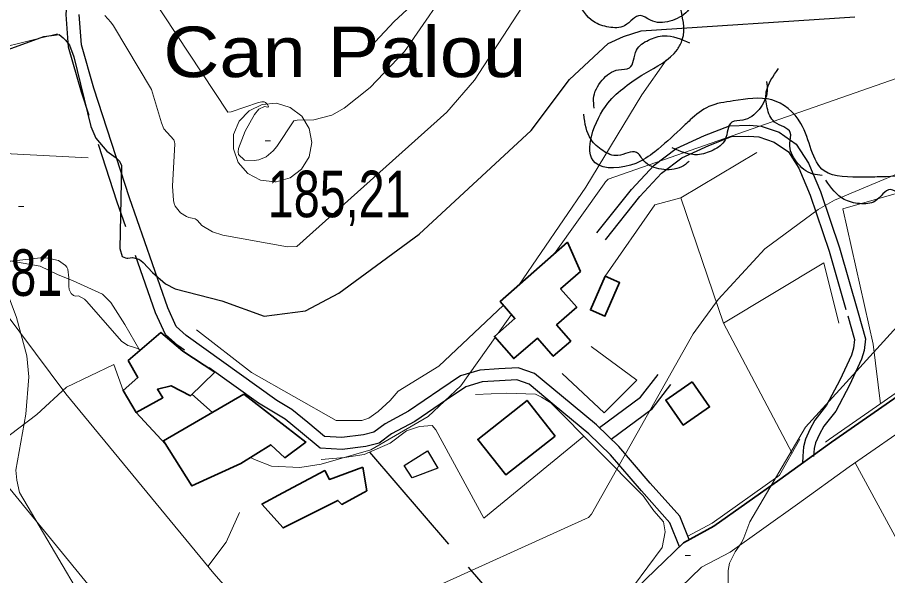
# Model space of a CAD drawing. Extents: x 483847 to 488453, y 4383581 to 4386795.
# Drawn here: x 485582.6 to 485746.1, y 4385519.4 to 4385624.3 of the extents above; entities that cross this region are included whole.
import ezdxf
from ezdxf.enums import TextEntityAlignment as Align

# ---------------------------------------------------------------- set-up
doc = ezdxf.new("R2010")
doc.units = 0
doc.header["$LTSCALE"] = 3.8
doc.linetypes.add('LONG_DASHED', pattern=[7.5, 6, -1.5])
doc.linetypes.add('MEDIUM_DASHED', pattern=[4.5, 3, -1.5])
for name, color, linetype, lineweight in [('21', 7, 'Continuous', 25), ('25', 7, 'LONG_DASHED', 25), ('27', 7, 'Continuous', 25), ('38', 7, 'Continuous', 25), ('47', 7, 'Continuous', 35), ('51', 7, 'Continuous', 13), ('6', 7, 'Continuous', 35), ('7', 7, 'Continuous', 13), ('8', 7, 'Continuous', 25), ('9', 7, 'Continuous', 13)]:
    doc.layers.add(name, color=color, linetype=linetype, lineweight=lineweight)
doc.layers.add('5', color=7, linetype='Continuous')

msp = doc.modelspace()

# ---------------------------------------------------------------- linework, layer by layer
at = {"layer": '21'}
msp.add_lwpolyline([(485661.6, 4385539.56), (485656.78, 4385537.75), (485655.31, 4385540.1), (485659.7, 4385542.81)], close=True, dxfattribs=at)
at = {"layer": '25'}
msp.add_line((485648.8, 4385542.61), (485683.35, 4385502.27), dxfattribs=at)
at = {"layer": '27'}
for points in [[(485876.63, 4385681.51), (485876.06, 4385681.08), (485868.81, 4385672.55), (485865.38, 4385668.85), (485858, 4385662.2), (485848.84, 4385656.18), (485838.8, 4385646.57), (485824.02, 4385636.5), (485812.51, 4385624.14), (485803.37, 4385614.66), (485793.72, 4385606.17), (485786.09, 4385602.38), (485780.29, 4385601.19), (485765.1, 4385598.4), (485751.92, 4385594.99), (485745, 4385594.34), (485741.63, 4385594.31), (485734.21, 4385595.47), (485729.84, 4385604.39), (485724.35, 4385608.82), (485717.14, 4385608.62), (485712.55, 4385607.56), (485709.06, 4385605.06), (485707.16, 4385603.28), (485702.38, 4385599.08), (485698.82, 4385596.88), (485691.17, 4385596.99), (485693.58, 4385608.21), (485696.77, 4385611.24), (485700.41, 4385613.74), (485706.63, 4385618.3), (485707.56, 4385620.16), (485707.05, 4385626.85), (485705.89, 4385629.79), (485701.38, 4385629.11), (485695.06, 4385628), (485692.58, 4385627.81), (485691.31, 4385627.82), (485688.84, 4385628.61), (485686.09, 4385629.93), (485684.85, 4385632.49), (485684.01, 4385642.49), (485686.21, 4385648.98), (485694.63, 4385650.51), (485705.5, 4385649.38), (485713.51, 4385648.29), (485717.92, 4385646.73), (485722.78, 4385645.46), (485727.58, 4385645.39), (485729.18, 4385652.57), (485730.94, 4385659.97), (485736.44, 4385666.65), (485740.62, 4385670.94), (485747.86, 4385683.44), (485748.53, 4385693.71), (485748.26, 4385711.8), (485748.3, 4385724.93), (485746.75, 4385742.29), (485744.87, 4385747.27), (485745.01, 4385757.02), (485749.45, 4385768.29), (485771.56, 4385782.53), (485778.61, 4385792.11), (485793.04, 4385804.73), (485805.32, 4385808.08), (485819.45, 4385804.05), (485824.98, 4385797.37), (485826, 4385790.15), (485825.35, 4385781.38), (485823.94, 4385772.32), (485821.04, 4385757.96), (485821.94, 4385747.81), (485822.64, 4385738.8), (485824.97, 4385734.34), (485826.81, 4385731.76), (485830.01, 4385729.46), (485841.8, 4385730.27), (485842.1, 4385730.64), (485844.37, 4385731.96), (485850.73, 4385735.54), (485857.6, 4385738.82)], [(485709.45, 4385627.04), (485708.52, 4385625.52), (485705.23, 4385623.63), (485701.55, 4385623.79), (485699.7, 4385624.69), (485696.71, 4385622.77), (485693.74, 4385622.51), (485690.89, 4385623.53), (485687.75, 4385627.37)], [(485691.01, 4385607.29), (485690.89, 4385609.06), (485692.48, 4385612.51), (485695.58, 4385614.5), (485697.61, 4385614.84), (485698.94, 4385618.14), (485701.21, 4385620.06), (485704.13, 4385620.87), (485708.91, 4385619.56)], [(485733.82, 4385594.62), (485732.07, 4385594.87), (485729.04, 4385597.16), (485727.75, 4385600.62), (485727.85, 4385602.67), (485724.91, 4385604.66), (485723.51, 4385607.3), (485723.34, 4385610.32), (485725.64, 4385614.71)], [(485723.38, 4385612.27), (485723.52, 4385610.5), (485721.98, 4385607.04), (485718.9, 4385605), (485716.87, 4385604.64), (485715.59, 4385601.33), (485713.33, 4385599.37), (485710.43, 4385598.52), (485705.63, 4385599.78)], [(485708.83, 4385597.26), (485707.39, 4385596.23), (485703.62, 4385595.79), (485700.3, 4385597.39), (485698.95, 4385598.95), (485695.45, 4385598.35), (485692.61, 4385599.29), (485690.4, 4385601.35), (485689.02, 4385606.11)], [(485756.19, 4385595.03), (485755.38, 4385593.45), (485752.25, 4385591.31), (485748.56, 4385591.19), (485746.65, 4385591.95), (485743.81, 4385589.8), (485740.87, 4385589.32), (485737.95, 4385590.12), (485734.53, 4385593.7)]]:
    msp.add_spline(points, degree=3, dxfattribs=at)
at = {"layer": '38', "linetype": 'MEDIUM_DASHED'}
for points in [[(485627.89, 4385551.81), (485612.78, 4385562.64), (485610.41, 4385564.73), (485608.58, 4385568.79), (485601.34, 4385589.6), (485594.65, 4385610.3), (485592.24, 4385618.76), (485591.78, 4385624.88), (485592.44, 4385633.06), (485595.57, 4385645.5), (485598.22, 4385657.63), (485599.93, 4385663.95), (485604.89, 4385673.58), (485614.02, 4385689.36), (485621.53, 4385700.34), (485626.45, 4385705.8), (485634.92, 4385713.43), (485644.3, 4385722.92), (485650.73, 4385728.42), (485653.58, 4385730.17)], [(485693.1, 4385582.53), (485699.56, 4385590.65), (485703.63, 4385595.04), (485707.44, 4385597.9), (485712.55, 4385600.22), (485716.82, 4385601.93), (485720.03, 4385602.02), (485721.96, 4385601.86), (485724.83, 4385600.88), (485727.5, 4385599.07), (485729.48, 4385596), (485731.59, 4385590.88), (485735.17, 4385580.39), (485738.66, 4385568.22), (485739.94, 4385563.74), (485739.74, 4385562.13), (485739.33, 4385560.83), (485737.14, 4385556.1), (485734.66, 4385551.4), (485732.46, 4385548.59), (485731.53, 4385546.87), (485730.68, 4385545.01), (485730.31, 4385543.57), (485730.2, 4385541.84), (485730.17, 4385540.54)], [(485694.21, 4385545.05), (485701.89, 4385550.72), (485705.43, 4385555.33)]]:
    msp.add_lwpolyline(points, dxfattribs=at)
at = {"layer": '38'}
for points in [[(485631.37, 4385552.31), (485614.3, 4385564.55), (485612.42, 4385566.21), (485610.86, 4385569.7), (485603.66, 4385590.38), (485596.99, 4385611.01), (485594.66, 4385619.19), (485594.24, 4385624.88)], [(485691.5, 4385583.8), (485698.02, 4385591.98), (485702.27, 4385596.56), (485706.39, 4385599.66), (485711.75, 4385602.1), (485716.4, 4385603.96), (485720.09, 4385604.06), (485722.38, 4385603.87), (485725.75, 4385602.72), (485728.98, 4385600.52), (485731.29, 4385596.95), (485733.5, 4385591.59), (485737.11, 4385581), (485740.62, 4385568.78), (485742.01, 4385563.9), (485741.74, 4385561.69), (485741.23, 4385560.09), (485738.96, 4385555.2), (485736.38, 4385550.29), (485734.17, 4385547.47), (485733.35, 4385545.96), (485732.61, 4385544.33), (485732.33, 4385543.25), (485732.23, 4385541.75), (485732.23, 4385542.02)], [(485708.85, 4385526.14), (485707.06, 4385530.54), (485701.5, 4385536.79), (485695.65, 4385543.64), (485691.45, 4385547.74), (485684.83, 4385553.18), (485679.81, 4385557.4), (485676.74, 4385558.43), (485673.05, 4385558.26), (485669.5, 4385558), (485665.89, 4385556.94), (485661.99, 4385554.29), (485656.12, 4385550.27), (485651.72, 4385547.92), (485649.6, 4385546.37), (485647.64, 4385545.86), (485643.56, 4385545.33), (485640.31, 4385545.51), (485637.19, 4385548.15), (485634.18, 4385550.64), (485631.37, 4385552.31)], [(485691.97, 4385547.23), (485699.72, 4385552.94), (485702.99, 4385557.2)], [(485707.01, 4385524.81), (485705.19, 4385529.3), (485699.86, 4385535.31), (485694.07, 4385542.1), (485690.02, 4385546.05), (485683.45, 4385551.44), (485678.76, 4385555.4), (485676.49, 4385556.19), (485673.2, 4385556.03), (485669.92, 4385555.79), (485666.87, 4385554.89), (485663.26, 4385552.44), (485657.29, 4385548.35), (485652.92, 4385546.02), (485650.58, 4385544.31), (485648.06, 4385543.65), (485643.65, 4385543.09), (485639.48, 4385543.33), (485635.79, 4385546.44), (485632.91, 4385548.82), (485627.89, 4385551.81)]]:
    msp.add_lwpolyline(points, dxfattribs=at)
at = {"layer": '47'}
for points in [[(485686, 4385582.05), (485673.31, 4385570.9), (485676.11, 4385567.69), (485672.26, 4385564.34), (485675.87, 4385560.17), (485680.34, 4385564.05), (485683.31, 4385560.61), (485686.6, 4385563.46), (485683.93, 4385566.52), (485687.71, 4385569.83), (485684.68, 4385573.28), (485688.41, 4385576.56)], [(485693.04, 4385575.65), (485690.28, 4385569.34), (485693, 4385568.15), (485695.76, 4385574.46)], [(485619.69, 4385557.64), (485613.67, 4385561.55), (485609.59, 4385565.06), (485603.44, 4385559.82), (485605.27, 4385556.65), (485602.46, 4385554.21), (485604.95, 4385550.05), (485609.94, 4385552.83), (485608.92, 4385554.42), (485611.48, 4385555.06), (485615.13, 4385553.2)], [(485709.41, 4385555.83), (485704.45, 4385552.39), (485707.72, 4385547.67), (485712.68, 4385551.11)], [(485625.19, 4385553.51), (485610.05, 4385544.72), (485615.41, 4385536.24), (485624.62, 4385540.46), (485630.23, 4385543.98), (485632.89, 4385541.54), (485636.84, 4385544.49)], [(485683.68, 4385545.62), (485674.4, 4385538.3), (485669.11, 4385545), (485678.39, 4385552.32)], [(485647.5, 4385539.76), (485641.24, 4385537.45), (485640.36, 4385539.11), (485632.5, 4385534.95), (485628.57, 4385532.83), (485632.55, 4385528.34), (485642.83, 4385533.52), (485643.57, 4385532.76), (485648.26, 4385535.32)]]:
    msp.add_lwpolyline(points, close=True, dxfattribs=at)
at = {"layer": '51'}
for p, q in [((485590.14, 4385621.24), (485566.04, 4385615.29)), ((485595.88, 4385597.9), (485570.69, 4385599.24)), ((485721.58, 4385598.95), (485707.28, 4385590.38)), ((485743.43, 4385562.92), (485744.82, 4385551.69)), ((485610.45, 4385544.1), (485604.95, 4385550.05)), ((485729.66, 4385545.03), (485725.85, 4385538.27)), ((485612.09, 4385497.96), (485575.8, 4385542.23))]:
    msp.add_line(p, q, dxfattribs=at)
for points in [[(485660.93, 4385651.33), (485681.5, 4385640.12), (485666.12, 4385629.39), (485663.61, 4385632.12), (485660.52, 4385631.27), (485658.45, 4385628.67), (485656.62, 4385626.52), (485653.43, 4385623.57), (485649.85, 4385619.71), (485648.79, 4385619.13)], [(485750.4, 4385625.63), (485761.73, 4385625.54), (485769.36, 4385597.44), (485737.71, 4385588.36), (485743.43, 4385562.92)], [(485676.85, 4385574.01), (485689.45, 4385592.43), (485699.98, 4385609.77), (485704.5, 4385616.3)], [(485482.56, 4385560.13), (485533.47, 4385598.8), (485537.23, 4385599.64), (485545.64, 4385599.82), (485553.74, 4385599.48), (485559.84, 4385596.24), (485591.72, 4385553.54), (485619.52, 4385519.75), (485658.01, 4385476.01)], [(485693.04, 4385575.65), (485702.38, 4385589.1), (485707.28, 4385590.38)], [(485728.18, 4385542.4), (485715.27, 4385566.85), (485707.28, 4385590.38)], [(485580.15, 4385578.77), (485586.89, 4385577.54), (485590.17, 4385576), (485593.08, 4385574.83), (485598.59, 4385572.27), (485600.15, 4385570.75), (485602.79, 4385566.59), (485605.62, 4385561.68)], [(485736.95, 4385566.84), (485734.12, 4385578.21), (485715.27, 4385566.85)], [(485673.93, 4385570.2), (485661.8, 4385558.76), (485654.16, 4385554.07), (485652.63, 4385552.29), (485650.43, 4385550.22), (485648.68, 4385548.97), (485647.33, 4385548.54), (485642.52, 4385548.53), (485626.59, 4385557.54), (485616.28, 4385565.57)], [(485734.44, 4385544.45), (485735.23, 4385545.02), (485748.39, 4385554.17), (485757.7, 4385559.38), (485763.96, 4385561.81), (485777.37, 4385564.71), (485791.68, 4385566.86), (485800.13, 4385568.07)], [(485690.45, 4385562.48), (485698.98, 4385556.13), (485692.89, 4385549.99), (485684.97, 4385557.38)], [(485602.46, 4385554.21), (485600.73, 4385559.04), (485591.81, 4385554.81), (485586.26, 4385549.64), (485577.84, 4385543.31), (485569, 4385538.63)], [(485668.71, 4385553.41), (485674.56, 4385553.7), (485679.96, 4385553.48), (485681.08, 4385552.93), (485682.86, 4385551.86), (485700.17, 4385534.35), (485702.23, 4385531.55), (485704, 4385529.49), (485704.35, 4385527.61), (485703.79, 4385524.69), (485698.37, 4385517.41)], [(485631.48, 4385432.88), (485640.37, 4385442.87), (485653.56, 4385460.79), (485667.43, 4385476.07), (485681.5, 4385490.62), (485692.68, 4385501.05), (485701.26, 4385511.39), (485711.19, 4385520.95), (485716.52, 4385523.81), (485729.22, 4385532.84), (485738.9, 4385539.83), (485751.76, 4385548.74)], [(485689.08, 4385545.58), (485670.25, 4385530.2), (485661.26, 4385546.76), (485660.52, 4385547.6), (485658.19, 4385547.41), (485655.7, 4385546.62), (485652.67, 4385544.26), (485647.76, 4385542.16), (485644.07, 4385541.61), (485639.72, 4385541.22)], [(485782.26, 4385457.54), (485766.89, 4385487.77), (485752.24, 4385518.07), (485740.03, 4385540.61)], [(485708.58, 4385526.82), (485713.14, 4385529.24), (485725.51, 4385538.02), (485725.85, 4385538.27)], [(485624.34, 4385531.24), (485621.86, 4385525.64), (485618.4, 4385521.12)]]:
    msp.add_lwpolyline(points, dxfattribs=at)
msp.add_lwpolyline([(485631.25, 4385593.41), (485633.85, 4385594.17), (485636.01, 4385595.81), (485637.44, 4385598.12), (485637.94, 4385600.78), (485637.46, 4385603.45), (485636.04, 4385605.76), (485633.89, 4385607.41), (485631.29, 4385608.18), (485628.58, 4385607.96), (485626.14, 4385606.78), (485624.28, 4385604.81), (485623.25, 4385602.3), (485623.19, 4385599.59), (485624.12, 4385597.04), (485625.89, 4385594.99), (485628.29, 4385593.72), (485630.98, 4385593.39)], close=True, dxfattribs=at)
at = {"layer": '6'}
msp.add_lwpolyline([(485627.96, 4385433.84), (485636.16, 4385446.72), (485649.17, 4385464.38), (485663.28, 4385479.94), (485677.54, 4385494.69), (485688.56, 4385504.94), (485697.1, 4385515.25), (485707.8, 4385525.57), (485713.5, 4385528.66), (485725.91, 4385537.47), (485735.62, 4385544.46), (485748.75, 4385553.59)], dxfattribs=at)
at = {"layer": '7'}
for p, q in [((485629.16, 4385601.13), (485630.16, 4385601.13)), ((485582.8, 4385588.78), (485583.8, 4385588.78)), ((485708.1, 4385523.13), (485709.1, 4385523.13))]:
    msp.add_line(p, q, dxfattribs=at)
at = {"layer": '8'}
for points in [[(485601.86, 4385580.91), (485602.29, 4385579.39), (485602.94, 4385579.12), (485603.15, 4385579.08), (485603.37, 4385579.07), (485604.26, 4385579.17), (485605.42, 4385578.87), (485605.81, 4385578.6), (485606.23, 4385578.26), (485607.99, 4385576.35), (485610.45, 4385574.23), (485612.25, 4385573.32), (485621.03, 4385571.03), (485629, 4385568.16), (485636.72, 4385569.14), (485643.04, 4385572.48), (485658.1, 4385583.57), (485679.16, 4385603.06), (485686.36, 4385612.63), (485693.61, 4385619.42), (485696.52, 4385620.72), (485699.83, 4385621.78), (485739.98, 4385624.41)], [(485566.06, 4385612.89), (485587.57, 4385620.74), (485590.43, 4385621.12), (485591.24, 4385620.5), (485591.66, 4385620.06), (485592.39, 4385619.09), (485593.2, 4385616.93), (485596.4, 4385603.8), (485597.37, 4385601.6), (485599.42, 4385599.18), (485601.2, 4385597.91), (485601.79, 4385597.33), (485602.15, 4385596.5), (485601.86, 4385580.91)]]:
    msp.add_lwpolyline(points, dxfattribs=at)
at = {"layer": '9'}
for p, q in [((485683.55, 4385579.9), (485683.56, 4385579.91)), ((485683.56, 4385579.91), (485683.57, 4385579.92)), ((485672.94, 4385564.93), (485675.44, 4385568.46)), ((485615.42, 4385553.48), (485619.25, 4385550.06))]:
    msp.add_line(p, q, dxfattribs=at)
for points in [[(485683.57, 4385579.92), (485692.89, 4385593.06), (485693.14, 4385593.41), (485693.61, 4385593.91), (485747.73, 4385612.82), (485758.44, 4385618.73), (485774.7, 4385631.33), (485793.6, 4385649.76), (485992.75, 4385813.46), (485992.86, 4385813.55), (485992.92, 4385813.6), (485993.01, 4385813.72), (486018.5, 4385837), (486024.19, 4385844.59), (486036.16, 4385856.89), (486044.49, 4385866.81), (486045.52, 4385869.91), (486048.65, 4385884.6)], [(485683.7, 4385635.94), (485668.49, 4385612.52), (485663.33, 4385606.52), (485635.14, 4385581.25), (485633.34, 4385581.17), (485621.23, 4385583.39), (485619.26, 4385584.04), (485617.29, 4385585.22), (485616.43, 4385586.16), (485616.23, 4385586.33), (485616.04, 4385586.46), (485615.47, 4385586.6), (485614.84, 4385586.68), (485614.36, 4385586.89), (485613.25, 4385587.56), (485612.26, 4385588.85), (485612.08, 4385589.36), (485611.93, 4385589.93), (485611.76, 4385592.57), (485612.21, 4385600.57), (485612.12, 4385600.94), (485611.98, 4385601.28), (485610.15, 4385603.4), (485609.67, 4385604.48), (485607.81, 4385610.76), (485600.69, 4385622.72), (485600.19, 4385623.41), (485599.05, 4385624.7)], [(485607.64, 4385628.57), (485622.18, 4385606.52), (485622.78, 4385606.59), (485627.9, 4385608.32), (485627.91, 4385608.32), (485628.52, 4385608.47), (485628.98, 4385608.46), (485629.1, 4385608.42), (485629.22, 4385608.35), (485629.63, 4385607.93), (485629.77, 4385607.55), (485629.73, 4385607.5), (485629.65, 4385607.48), (485629.05, 4385607.6), (485627.97, 4385607.06), (485627.18, 4385606.05), (485625.4, 4385602.94), (485624.17, 4385599.7), (485624.1, 4385599.06), (485624.15, 4385598.53), (485625.31, 4385597.5), (485627.12, 4385597.4), (485628, 4385597.54), (485629.38, 4385598.14), (485630.66, 4385599.22), (485631.39, 4385600.05), (485634.57, 4385604.91), (485635.16, 4385604.99), (485638.31, 4385605.04), (485641.7, 4385605.97), (485644, 4385607.29), (485648.89, 4385611.13), (485655.36, 4385617.92), (485665.29, 4385632.42)], [(485766.81, 4385602.82), (485736.18, 4385589.99), (485733.06, 4385588.21), (485723.09, 4385580.81), (485714.3, 4385571.29), (485709.58, 4385564.84), (485690.51, 4385530.91), (485689.9, 4385530.32), (485689.39, 4385530.03), (485657.88, 4385515.77)], [(485578.3, 4385465.15), (485592, 4385479.58), (485597.79, 4385497.69), (485598.1, 4385499.4), (485598.21, 4385506.47), (485597.78, 4385509.93), (485582.98, 4385535.02), (485582.48, 4385537.33), (485582.34, 4385539.22), (485584.2, 4385549.74), (485584.79, 4385556.74), (485584.41, 4385560.67), (485582.47, 4385567.88), (485578.87, 4385577.32), (485578.78, 4385577.7), (485578.79, 4385577.99), (485578.82, 4385578.06), (485578.86, 4385578.11), (485579.12, 4385578.27), (485586.95, 4385579.14)], [(485586.95, 4385579.14), (485588.35, 4385579.07), (485590.35, 4385578.61), (485591.65, 4385577.7), (485591.89, 4385577.37), (485592.07, 4385577), (485592.29, 4385575.37), (485592.27, 4385573.78), (485592.35, 4385573.14), (485592.69, 4385572.39), (485593.18, 4385572.03), (485593.33, 4385571.98), (485593.48, 4385571.94), (485594.09, 4385571.97), (485595.19, 4385571.37), (485595.66, 4385570.94), (485602.19, 4385563.46), (485603.34, 4385562.64), (485604.07, 4385562.46), (485605.34, 4385562), (485605.71, 4385561.75)], [(485753.03, 4385571.77), (485730.68, 4385547.31), (485720.22, 4385529.47), (485719.14, 4385526.46), (485718.67, 4385525.57), (485717.48, 4385523.84), (485716.44, 4385521.73), (485716.17, 4385520.31), (485716.09, 4385513.85), (485715.52, 4385511.88), (485711.35, 4385503.44), (485710.32, 4385500.04), (485708.83, 4385492.49), (485709.22, 4385484.67), (485709.91, 4385482.73), (485710.84, 4385480.89), (485716.28, 4385475.04), (485723.02, 4385470.73), (485726.46, 4385469.13), (485737.88, 4385466.5), (485738.83, 4385466.14), (485741.43, 4385464.54), (485745.29, 4385459.78), (485753.09, 4385447.53)], [(485626.4, 4385541.58), (485627.14, 4385541.18), (485630.36, 4385539.98), (485635.66, 4385539.68), (485639.71, 4385540.34), (485649.04, 4385543.03), (485659.83, 4385549.32), (485665.95, 4385555.06), (485672.4, 4385564.17)]]:
    msp.add_lwpolyline(points, dxfattribs=at)

# ---------------------------------------------------------------- texts
at = {"layer": '5', "width": 1.15}
msp.add_text('Can Palou', height=9.5, dxfattribs=at).set_placement((485678.24, 4385613.1), align=Align.RIGHT)
at = {"layer": '7', "width": 0.75}
for s, p in [('185,21', (485629.66, 4385586.76)), ('170,81', (485564.2, 4385571.97))]:
    msp.add_text(s, height=8.75, dxfattribs=at).set_placement(p)

doc.saveas('drawing.dxf')
